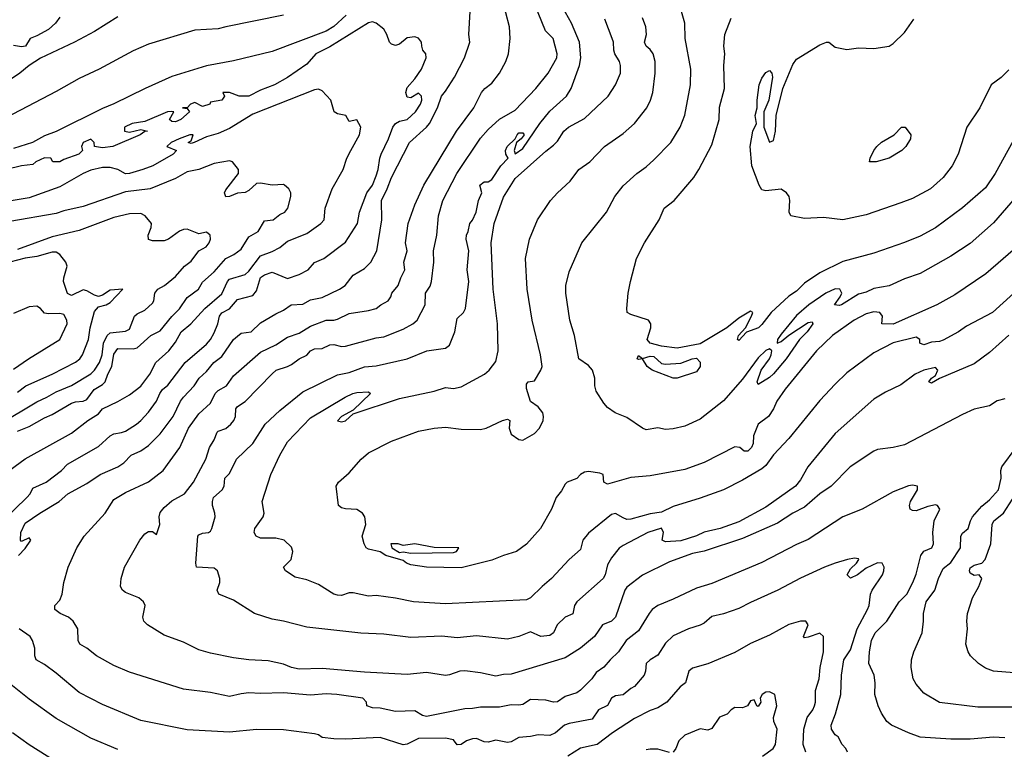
# Model space of a CAD drawing. Header units: metres. Extents: x -46681 to -43747, y -240911 to -237677.
# Tile 880 of 1056: x -44223 to -44095, y -239209 to -239114. Entities that reach past the tile are written whole.
import ezdxf

# ---------------------------------------------------------------- set-up
doc = ezdxf.new("R2010")
doc.units = ezdxf.units.M
doc.layers.add('CONTOUR_INDEX', color=1, linetype='Continuous')
doc.layers.add('CONTOUR_INTER', color=3, linetype='Continuous')

msp = doc.modelspace()

# ---------------------------------------------------------------- linework, layer by layer
at = {"layer": 'CONTOUR_INDEX'}
for points, elevation in [([(-44094.6, -239154.99), (-44097.1, -239157.22), (-44099.1, -239158.69), (-44103.6, -239160.57), (-44104.6, -239161.2), (-44104.95, -239161.02), (-44104.6, -239160.54), (-44104.1, -239160.18), (-44103.79, -239159.52), (-44104.1, -239159.15), (-44105.6, -239159.52), (-44106.73, -239160.02), (-44108.6, -239161.4), (-44110.6, -239162.36), (-44112.1, -239163.28), (-44117.1, -239167.72), (-44120.65, -239172.02), (-44121.6, -239173.73), (-44122.27, -239174.52), (-44126.1, -239177.24), (-44129.6, -239179.14), (-44132.01, -239180.02), (-44134.1, -239180.5), (-44135.1, -239180.97), (-44137.1, -239181.61), (-44139.1, -239181.73), (-44139.54, -239181.52), (-44139.34, -239180.52), (-44139.6, -239180), (-44141.41, -239180.52), (-44144.6, -239182.21), (-44145.1, -239182.56), (-44146.1, -239183.81), (-44146.6, -239184.73), (-44146.91, -239186.02), (-44147.2, -239186.52), (-44150.6, -239189.52), (-44150.88, -239190.02), (-44151.1, -239191.07), (-44152.11, -239191.52), (-44153.15, -239192.52), (-44153.6, -239193.52), (-44154.1, -239193.88), (-44155.27, -239194.02), (-44156.6, -239193.43), (-44158.1, -239194), (-44159.6, -239194.38), (-44163.6, -239193.92), (-44166.1, -239194.18), (-44168.1, -239193.97), (-44172.1, -239194.16), (-44175.6, -239193.73), (-44178.6, -239193.6), (-44185.6, -239192.81), (-44188.6, -239192.02), (-44190.1, -239191.77), (-44192.39, -239191.02), (-44195.1, -239189.31), (-44197.01, -239188.52), (-44197.2, -239188.02), (-44196.89, -239187.02), (-44196.88, -239186.52), (-44197.19, -239185.52), (-44197.6, -239185.15), (-44199.88, -239185.02), (-44200, -239184.52), (-44199.74, -239181.02), (-44199.6, -239180.83), (-44199.1, -239180.61), (-44198.35, -239180.52), (-44198.1, -239180.37), (-44197.91, -239180.02), (-44197.49, -239178.52), (-44197.51, -239178.02), (-44197.83, -239177.02), (-44197.84, -239176.52), (-44197.68, -239176.02), (-44196.58, -239175.02), (-44196.31, -239174.52), (-44196.21, -239173.52), (-44195.6, -239172.91), (-44194.71, -239171.02), (-44192.58, -239169.02), (-44191.01, -239166.52), (-44189.1, -239164.74), (-44186.1, -239162.3), (-44181.6, -239160.11), (-44180.1, -239159.81), (-44178.1, -239159.09), (-44176.6, -239158.95), (-44172.6, -239158.05), (-44170.06, -239157.02), (-44167.6, -239156.67), (-44167.1, -239156.26), (-44166.39, -239154.52), (-44166.1, -239152.8), (-44165.3, -239152.02), (-44165.03, -239151.52), (-44164.58, -239148.02), (-44164.8, -239146.52), (-44164.6, -239144.02), (-44164.93, -239142.52), (-44164.88, -239142.02), (-44164.66, -239141.52), (-44164.48, -239140.52), (-44164.1, -239140.05), (-44163.64, -239139.02), (-44163.35, -239137.52), (-44162.91, -239136.52), (-44163.16, -239135.52), (-44162.6, -239135.12), (-44162.1, -239135.1), (-44161.6, -239134.8), (-44160.45, -239133.02), (-44159.5, -239132.02), (-44159.78, -239131.52), (-44159.86, -239131.02), (-44159.64, -239130.52), (-44158.61, -239129.52), (-44158.35, -239129.02), (-44158.1, -239128.76), (-44157.6, -239128.74), (-44157.43, -239129.02), (-44157.81, -239129.52), (-44158.43, -239130.02), (-44158.72, -239131.02), (-44158.6, -239131.47), (-44157.6, -239130.8), (-44155.4, -239127.52), (-44154.1, -239125.95), (-44151.95, -239124.02), (-44151.31, -239123.02), (-44150.25, -239120.02), (-44150.09, -239119.02), (-44150.24, -239117.02), (-44151.28, -239114.52), (-44153.25, -239111.02)], 125), ([(-44217.6, -239113.76), (-44218.17, -239114.52), (-44219.1, -239115.36), (-44220.6, -239116.2), (-44221.47, -239116.52), (-44222.08, -239117.52), (-44222.6, -239117.59), (-44223.6, -239117.42)], 125), ([(-44094.6, -239120.58), (-44095.6, -239121.57), (-44096.88, -239122.52), (-44098.36, -239125.52), (-44100.04, -239128.02), (-44101.16, -239131.52), (-44101.95, -239133.02), (-44103.1, -239134.56), (-44104.73, -239136.02), (-44107.1, -239137.24), (-44108.6, -239137.84), (-44113.1, -239139.38), (-44116.1, -239140.02), (-44118.6, -239139.71), (-44121.1, -239139.85), (-44122.85, -239139.52), (-44123.07, -239139.02), (-44122.99, -239137.52), (-44123.08, -239137.02), (-44123.4, -239136.52), (-44124.1, -239136.05), (-44126.1, -239136.27), (-44126.6, -239136.12), (-44126.96, -239135.52), (-44127.9, -239133.02), (-44128.14, -239130.52), (-44127.76, -239128.52), (-44127.31, -239127.52), (-44127.48, -239126.52), (-44127.2, -239125.52), (-44127.24, -239124.52), (-44126.97, -239122.52), (-44126.6, -239121.67), (-44126.1, -239120.93), (-44125.6, -239120.67), (-44125.31, -239121.02), (-44125.24, -239121.52), (-44125.72, -239124.52), (-44126.36, -239126.02), (-44126.35, -239128.02), (-44125.6, -239129.96), (-44125.1, -239129.73), (-44124.85, -239128.52), (-44124.76, -239126.52), (-44123.9, -239123.02), (-44122.6, -239119.88), (-44122.1, -239119.22), (-44119.1, -239117.33), (-44118.24, -239117.02), (-44117.93, -239117.02), (-44117.1, -239117.66), (-44115.6, -239117.95), (-44114.1, -239117.73), (-44112.1, -239117.84), (-44110.1, -239117.5), (-44109.6, -239117.18), (-44108.1, -239115.76), (-44106.92, -239114.02)], 130), ([(-44224.86, -239173.02), (-44222.1, -239171), (-44216.1, -239167.68), (-44213.98, -239166.02), (-44212.6, -239165.16), (-44212.08, -239164.52), (-44210.1, -239163.57), (-44208.6, -239162.68), (-44207.1, -239161.59), (-44205.93, -239160.02), (-44205.17, -239158.52), (-44203.49, -239157.02), (-44202.6, -239155.86), (-44201.88, -239154.52), (-44200.63, -239153.52), (-44198.83, -239151.52), (-44196.6, -239149.6), (-44195.86, -239148.02), (-44195.6, -239147.72), (-44193.6, -239147.12), (-44193.1, -239146.66), (-44191.6, -239144.68), (-44190.1, -239144.14), (-44189.1, -239143.63), (-44188.1, -239142.8), (-44185.6, -239141.81), (-44183.76, -239140.52), (-44183.35, -239140.02), (-44183.21, -239138.52), (-44182.3, -239136.02), (-44180.9, -239133.52), (-44180.4, -239132.02), (-44179.91, -239131.02), (-44178.75, -239129.02), (-44178.59, -239128.02), (-44179.1, -239127.08), (-44180.1, -239127.3), (-44180.52, -239126.52), (-44181.6, -239126.31), (-44182.04, -239126.02), (-44182.47, -239124.52), (-44183.6, -239123.32), (-44184.1, -239123.09), (-44184.6, -239123.16), (-44192.6, -239126.33), (-44195.6, -239128.2), (-44197.1, -239128.84), (-44198.6, -239129.29), (-44200.21, -239130.02), (-44200.6, -239130.12), (-44200.99, -239130.02), (-44200.6, -239129.78), (-44200.33, -239129.02), (-44200.74, -239129.02), (-44202.13, -239129.52), (-44203.19, -239130.02), (-44203.76, -239130.52), (-44202.5, -239131.02), (-44202.93, -239131.52), (-44205.56, -239133.02), (-44206.84, -239133.52), (-44208.6, -239134.04), (-44209.1, -239134.08), (-44210.1, -239133.51), (-44211.1, -239133.26), (-44212.1, -239133.26), (-44213.6, -239133.59), (-44214.6, -239134), (-44217.6, -239135.76), (-44221.6, -239137.17), (-44227.1, -239138.1)], 120), ([(-44089.6, -239199.05), (-44096.6, -239198.53), (-44097.6, -239198.11), (-44098.52, -239197.52), (-44099.57, -239196.52), (-44099.86, -239196.02), (-44100.15, -239195.02), (-44099.97, -239193.02), (-44100.06, -239192.02), (-44099.97, -239191.02), (-44099.32, -239189.02), (-44098.48, -239187.52), (-44098.08, -239186.52), (-44098.43, -239186.02), (-44099.1, -239186.11), (-44099.6, -239185.83), (-44099.69, -239185.52), (-44099.6, -239185.12), (-44099.1, -239184.78), (-44098.1, -239184.51), (-44097.67, -239184.02), (-44096.93, -239182.02), (-44096.75, -239179.52), (-44096.53, -239179.02), (-44095.28, -239178.02), (-44094.1, -239176.23)], 125), ([(-44126.53, -239209.52), (-44125.15, -239208.52), (-44124.84, -239208.02), (-44124.62, -239206.02), (-44125.06, -239205.02), (-44125.12, -239204.52), (-44124.67, -239203.02), (-44124.93, -239201.52), (-44125.6, -239201.18), (-44126.1, -239201.24), (-44126.55, -239201.52), (-44126.82, -239202.02), (-44126.74, -239202.52), (-44127.1, -239203.1), (-44127.28, -239203.02), (-44127.6, -239202.23), (-44128.1, -239202.36), (-44128.47, -239203.02), (-44129.1, -239203.25), (-44130.1, -239203.21), (-44130.6, -239203.52), (-44131.1, -239204.06), (-44132.1, -239204.45), (-44133.1, -239205.92), (-44133.6, -239206.14), (-44134.6, -239205.96), (-44136.6, -239206.81), (-44137.36, -239207.52), (-44137.75, -239208.52), (-44138.1, -239209)], 120), ([(-44218.1, -239210.24), (-44221.6, -239208.04), (-44223.76, -239206.52)], 120), ([(-44138.6, -239209.03), (-44140.1, -239208.63), (-44141.1, -239208.61), (-44141.6, -239208.72)], 120)]:
    msp.add_lwpolyline(points, dxfattribs=dict(at, elevation=elevation))
at = {"layer": 'CONTOUR_INTER'}
for points, elevation in [([(-44095.1, -239207.13), (-44096.6, -239207.05), (-44099.6, -239207.32), (-44102.1, -239207.33), (-44106.1, -239207.05), (-44107.61, -239206.52), (-44109.8, -239205.52), (-44110.39, -239205.02), (-44111.1, -239203.97), (-44111.54, -239203.02), (-44111.95, -239201.52), (-44111.92, -239200.02), (-44112.05, -239199.02), (-44112.75, -239197.52), (-44112.67, -239196.02), (-44112.38, -239194.52), (-44111.93, -239193.52), (-44110.42, -239192.02), (-44108.81, -239189.52), (-44107.81, -239188.52), (-44107.02, -239187.02), (-44106.6, -239185.93), (-44106.01, -239183.52), (-44105.6, -239182.97), (-44104.59, -239182.52), (-44104.36, -239182.02), (-44104.44, -239180.52), (-44104.27, -239179.02), (-44103.56, -239177.52), (-44103.86, -239177.02), (-44104.1, -239176.96), (-44105.1, -239177.16), (-44106.6, -239177.72), (-44107.1, -239177.68), (-44107.37, -239177.52), (-44107.47, -239177.02), (-44107.36, -239176.52), (-44106.43, -239175.02), (-44106.42, -239174.52), (-44107.1, -239174.4), (-44107.6, -239174.49), (-44109.6, -239175.26), (-44113.6, -239177.52), (-44116.1, -239178.53), (-44120.6, -239181.45), (-44122.1, -239182.09), (-44126.6, -239184.43), (-44133.1, -239187.13), (-44135.1, -239187.76), (-44138.1, -239189.2), (-44140.1, -239189.98), (-44140.84, -239190.52), (-44141.23, -239191.02), (-44142.6, -239193.3), (-44144.21, -239194.52), (-44145.18, -239196.02), (-44146.27, -239197.02), (-44147.1, -239198), (-44148.1, -239198.68), (-44148.65, -239199.52), (-44150.1, -239200.99), (-44150.6, -239201.31), (-44152.1, -239201.8), (-44153.1, -239202.5), (-44153.6, -239202.54), (-44154.6, -239202.27), (-44156.6, -239202.19), (-44157.6, -239202.83), (-44158.1, -239202.92), (-44159.1, -239202.86), (-44160.6, -239203.16), (-44163.1, -239203.17), (-44164.1, -239203.35), (-44165.1, -239203.37), (-44170.1, -239204.37), (-44170.6, -239204.24), (-44171.6, -239203.63), (-44174.1, -239203.74), (-44176.1, -239203.31), (-44177.1, -239203.25), (-44177.8, -239203.02), (-44177.84, -239202.52), (-44178.33, -239202.02), (-44181.69, -239201.52), (-44183.1, -239201.44), (-44185.1, -239201.61), (-44188.6, -239201.3), (-44191.6, -239201.41), (-44193.1, -239201.33), (-44194.1, -239201.44), (-44195.6, -239201.8), (-44198.1, -239201.27), (-44201.6, -239200.84), (-44208.6, -239198.65), (-44210.6, -239197.78), (-44212.87, -239196.52), (-44214.1, -239195.53), (-44215, -239195.02), (-44215.25, -239194.52), (-44215.29, -239193.02), (-44215.87, -239192.02), (-44216.48, -239191.52), (-44217.56, -239191.02), (-44218.27, -239190.52), (-44218.27, -239190.02), (-44217.6, -239189.29), (-44217.31, -239188.52), (-44217.1, -239187.02), (-44216.51, -239185.02), (-44215.39, -239182.52), (-44214.45, -239181.02), (-44211.72, -239178.02), (-44210.6, -239176.27), (-44209.1, -239175.37), (-44206.1, -239173.96), (-44204.21, -239172.52), (-44202.05, -239169.52), (-44200.92, -239167.02), (-44199.6, -239165.16), (-44198.1, -239163.79), (-44197.46, -239162.52), (-44197.1, -239162.14), (-44196.02, -239161.52), (-44195.1, -239160.24), (-44191.6, -239157.17), (-44189.6, -239156.24), (-44188.1, -239155.22), (-44186.6, -239154.73), (-44185.1, -239153.81), (-44183.1, -239153.04), (-44182.1, -239153.03), (-44181.6, -239152.9), (-44180.1, -239152.15), (-44177.6, -239151.79), (-44176.62, -239151.52), (-44176, -239151.02), (-44175.04, -239150.52), (-44174.7, -239150.02), (-44174.56, -239149.52), (-44173.74, -239148.52), (-44173.43, -239147.52), (-44172.91, -239146.52), (-44173.03, -239145.52), (-44172.59, -239144.02), (-44172.81, -239143.02), (-44172.48, -239140.52), (-44171.6, -239138.08), (-44170.42, -239135.52), (-44166.21, -239128.52), (-44163.94, -239125.52), (-44162.96, -239123.52), (-44162.54, -239123.02), (-44161.6, -239122.3), (-44160.6, -239121.02), (-44159.79, -239119.52), (-44159.44, -239118.52), (-44159.25, -239116.52), (-44159.32, -239115.02), (-44160.75, -239109.52)], 123), ([(-44093.23, -239136.52), (-44096.6, -239140.42), (-44099.6, -239143.11), (-44102.1, -239144.74), (-44106.1, -239146.97), (-44108.1, -239147.67), (-44110.1, -239148.59), (-44112.1, -239148.92), (-44113.1, -239149.38), (-44114.1, -239149.66), (-44116.28, -239151.02), (-44116.6, -239151.11), (-44117.2, -239151.02), (-44116.46, -239150.02), (-44116.26, -239149.52), (-44116.52, -239149.02), (-44117.1, -239148.98), (-44118.3, -239149.52), (-44120.54, -239151.02), (-44122.1, -239152.44), (-44124.1, -239154.84), (-44124.6, -239155.52), (-44124.63, -239156.02), (-44124.1, -239155.8), (-44123.1, -239154.98), (-44120.6, -239153.33), (-44120.1, -239153.22), (-44120.02, -239153.52), (-44120.72, -239154.52), (-44121.75, -239155.52), (-44123.48, -239158.02), (-44125.1, -239160), (-44125.6, -239160.44), (-44127.1, -239161.36), (-44127.23, -239161.02), (-44126.7, -239159.52), (-44125.6, -239158.02), (-44125.39, -239157.52), (-44125.3, -239157.02), (-44125.6, -239156.73), (-44126.1, -239156.94), (-44127.1, -239157.9), (-44129.1, -239160.68), (-44131.6, -239163.5), (-44134.6, -239165.87), (-44136.6, -239166.74), (-44138.1, -239167.12), (-44139.1, -239167.18), (-44140.1, -239166.99), (-44141.6, -239167.22), (-44142.08, -239167.02), (-44144.1, -239165.64), (-44145.64, -239165.02), (-44146.6, -239164.34), (-44147.1, -239163.79), (-44148.1, -239162.24), (-44148.25, -239161.52), (-44148.25, -239160.52), (-44148.57, -239159.52), (-44149.1, -239158.91), (-44150.32, -239158.02), (-44150.9, -239155.02), (-44151.51, -239153.02), (-44152.02, -239149.52), (-44152.03, -239148.52), (-44151.6, -239146.76), (-44149.95, -239143.02), (-44146.77, -239139.02), (-44145.66, -239137.02), (-44144.6, -239135.6), (-44142.83, -239134.02), (-44141.6, -239133.16), (-44140.6, -239132.27), (-44138.41, -239130.02), (-44137.2, -239128.02), (-44136.6, -239126.44), (-44135.88, -239122.52), (-44135.8, -239120.52), (-44136.56, -239116.52), (-44136.6, -239114.52), (-44137.59, -239111.02)], 128), ([(-44222.96, -239183.52), (-44222.1, -239182.62), (-44221.39, -239181.52), (-44221.6, -239181.23), (-44222.6, -239181.71), (-44222.69, -239181.52), (-44222.66, -239180.52), (-44222.1, -239179.35), (-44220.21, -239178.02), (-44217.68, -239176.52), (-44216.59, -239175.52), (-44214.1, -239174.2), (-44212.37, -239173.02), (-44210.1, -239172.05), (-44209.32, -239171.52), (-44208.35, -239170.52), (-44207.1, -239169.97), (-44206.1, -239169.28), (-44204.6, -239167.76), (-44202.9, -239165.52), (-44201.96, -239163.52), (-44201.58, -239163.02), (-44200.22, -239161.52), (-44199.53, -239160.52), (-44198.6, -239159.67), (-44197.67, -239158.52), (-44196.6, -239157.73), (-44195.1, -239155.54), (-44194.6, -239155.08), (-44194.1, -239154.73), (-44192.82, -239154.52), (-44191.6, -239153.39), (-44189.6, -239152.2), (-44188.6, -239151.74), (-44187.61, -239151.02), (-44186.1, -239150.96), (-44185.1, -239150.38), (-44183.6, -239150.07), (-44181.34, -239149.02), (-44180.62, -239148.52), (-44179.6, -239147.19), (-44178.1, -239146.34), (-44177.29, -239145.52), (-44176.54, -239144.02), (-44175.89, -239140.02), (-44175.9, -239137.52), (-44175.16, -239136.02), (-44174.64, -239134.52), (-44172.27, -239130.02), (-44170.08, -239128.02), (-44169.7, -239127.52), (-44168.67, -239125.52), (-44168.15, -239124.02), (-44167.6, -239123.37), (-44166.45, -239121.52), (-44165.14, -239119.02), (-44164.46, -239117.02), (-44164.6, -239116.02), (-44164.41, -239113.02)], 122), ([(-44095.1, -239163.24), (-44096.1, -239163.49), (-44097.1, -239164.12), (-44099.1, -239164.55), (-44100.6, -239165.24), (-44108.1, -239169.17), (-44109.6, -239169.53), (-44111.6, -239169.77), (-44112.1, -239170), (-44115.15, -239172.02), (-44117.62, -239174.52), (-44119.1, -239175.52), (-44121.1, -239177.26), (-44122.61, -239178.02), (-44124.6, -239179.33), (-44129.1, -239181.32), (-44134.1, -239182.95), (-44135.6, -239183.28), (-44138.6, -239184.36), (-44142.1, -239186.09), (-44144.1, -239187.61), (-44144.39, -239188.02), (-44145.6, -239191.53), (-44146.1, -239192.02), (-44147.25, -239192.52), (-44148.31, -239194.02), (-44150.1, -239195.51), (-44152.1, -239196.79), (-44159.1, -239198.89), (-44160.1, -239198.92), (-44161.1, -239199.17), (-44163.1, -239198.72), (-44165.1, -239198.46), (-44165.76, -239198.52), (-44167.1, -239198.99), (-44167.6, -239199.05), (-44170.1, -239198.66), (-44172.6, -239198.92), (-44178.1, -239198.65), (-44183.6, -239198.18), (-44186.6, -239198.23), (-44187.57, -239198.02), (-44188.6, -239197.59), (-44190.6, -239197.18), (-44193.1, -239197.05), (-44195.1, -239196.79), (-44198.1, -239196.17), (-44199.6, -239195.74), (-44201.6, -239194.76), (-44204.1, -239193.85), (-44206.25, -239192.52), (-44206.74, -239192.02), (-44206.85, -239191.52), (-44206.56, -239190.02), (-44206.75, -239189.52), (-44207.36, -239189.02), (-44209.1, -239188.31), (-44209.5, -239188.02), (-44209.73, -239187.52), (-44209.64, -239186.52), (-44209.22, -239185.02), (-44207.23, -239181.52), (-44206.6, -239180.73), (-44206.1, -239180.4), (-44205.6, -239180.43), (-44205.1, -239180.78), (-44204.65, -239179.52), (-44204.75, -239178.52), (-44204.6, -239177.93), (-44204.1, -239177.3), (-44203.1, -239176.45), (-44201.47, -239175.52), (-44200.27, -239174.02), (-44198.69, -239171.02), (-44198.22, -239169.52), (-44197.6, -239168.52), (-44197.2, -239167.52), (-44197.1, -239167.39), (-44196.1, -239167.07), (-44195.44, -239166.52), (-44195.04, -239166.02), (-44194.86, -239165.52), (-44194.79, -239164.52), (-44194.6, -239164.21), (-44193.6, -239163.55), (-44190.1, -239159.96), (-44189.58, -239159.52), (-44188.1, -239159.05), (-44187.6, -239158.78), (-44186.6, -239158.05), (-44185.6, -239157.54), (-44185.1, -239157), (-44184.6, -239156.76), (-44183.6, -239156.69), (-44182.6, -239156.23), (-44182.1, -239156.17), (-44181.1, -239156.45), (-44180.6, -239156.41), (-44176.6, -239155.31), (-44175.6, -239155.18), (-44173.1, -239154.2), (-44171.85, -239153.52), (-44171.3, -239153.02), (-44170.26, -239151.02), (-44170.21, -239149.52), (-44169.6, -239148.62), (-44169.42, -239148.02), (-44169.11, -239145.52), (-44169.16, -239144.02), (-44168.75, -239142.02), (-44168.53, -239139.52), (-44167.95, -239137.52), (-44166.17, -239134.02), (-44163.1, -239129.46), (-44162.1, -239128.33), (-44160.6, -239126.98), (-44158.6, -239125.8), (-44155.91, -239123.02), (-44154.29, -239121.02), (-44153.2, -239119.02), (-44153.14, -239118.52), (-44153.66, -239116.52), (-44154.67, -239115.52), (-44156.1, -239112.02)], 124), ([(-44210.1, -239113.74), (-44213.1, -239115.6), (-44215.69, -239117.02), (-44220.1, -239119.09), (-44221.6, -239120.02), (-44222.78, -239121.02), (-44225.1, -239122.59)], 124), ([(-44225.02, -239179.02), (-44221.9, -239176.02), (-44221.46, -239175.52), (-44221.1, -239174.79), (-44219.38, -239174.02), (-44217.41, -239172.52), (-44216.6, -239171.69), (-44212.6, -239169.39), (-44211.1, -239168.03), (-44210.6, -239167.75), (-44209.6, -239167.6), (-44209.1, -239167.39), (-44207.68, -239166.52), (-44207.1, -239166.02), (-44206.1, -239164.95), (-44205.06, -239163.52), (-44204.66, -239162.52), (-44204.31, -239162.02), (-44203.6, -239161.43), (-44201.35, -239158.52), (-44198.6, -239156.12), (-44198.1, -239155.52), (-44197.6, -239154.68), (-44197.15, -239153.52), (-44196.91, -239152.52), (-44196.6, -239152.07), (-44195.6, -239151.54), (-44194.6, -239150.35), (-44192.6, -239149.82), (-44192.1, -239149.22), (-44191.6, -239147.51), (-44191.1, -239147.14), (-44190.1, -239146.82), (-44188.1, -239147.62), (-44186.6, -239147.12), (-44185.43, -239146.52), (-44184.6, -239145.57), (-44183.41, -239145.02), (-44180.6, -239142.9), (-44179.04, -239140.52), (-44178.77, -239139.02), (-44177.8, -239136.52), (-44177.09, -239135.52), (-44176.6, -239134.32), (-44176.33, -239133.52), (-44176.14, -239132.02), (-44175.97, -239131.52), (-44175.01, -239129.52), (-44174.45, -239128.02), (-44174.09, -239127.52), (-44173.6, -239127.22), (-44172.58, -239127.02), (-44171.5, -239126.02), (-44170.86, -239125.02), (-44170.7, -239124.52), (-44170.73, -239124.02), (-44171.1, -239123.6), (-44172.1, -239124.22), (-44172.6, -239124.13), (-44172.77, -239123.52), (-44172.6, -239122.86), (-44171.6, -239121.74), (-44170.74, -239120.52), (-44170.13, -239119.02), (-44170.19, -239118.52), (-44170.54, -239118.02), (-44170.69, -239117.52), (-44170.71, -239117.02), (-44171.1, -239116.48), (-44171.6, -239116.29), (-44172.6, -239116.43), (-44173.6, -239117.25), (-44174.1, -239117.42), (-44174.6, -239117.26), (-44174.87, -239117.02), (-44175.21, -239116.02), (-44175.6, -239115.33), (-44176.62, -239114.52), (-44177.1, -239114.38), (-44177.6, -239114.5), (-44182.6, -239117.62), (-44184.41, -239118.52), (-44185.6, -239119.86), (-44188.1, -239121.58), (-44189.77, -239122.52), (-44191.6, -239123.22), (-44193.1, -239123.99), (-44194.38, -239124.02), (-44195.6, -239123.53), (-44196.5, -239123.52), (-44196.26, -239124.02), (-44196.6, -239124.53), (-44198.1, -239124.77), (-44198.18, -239125.02), (-44199.1, -239125.34), (-44200.1, -239124.82), (-44200.69, -239125.02), (-44201.1, -239125.49), (-44201.72, -239125.52), (-44201.1, -239125.58), (-44200.82, -239126.02), (-44201.92, -239127.02), (-44202.6, -239127.34), (-44203.1, -239127.29), (-44203.4, -239127.02), (-44202.82, -239126.02), (-44203.1, -239125.98), (-44203.67, -239126.02), (-44206.6, -239127.27), (-44208.23, -239127.52), (-44209.21, -239128.02), (-44209.24, -239128.52), (-44208.6, -239128.65), (-44207.1, -239128.31), (-44206.26, -239128.52), (-44206.6, -239128.56), (-44207.18, -239129.02), (-44210.76, -239130.52), (-44212.1, -239130.69), (-44213.1, -239130.52), (-44213.17, -239130.02), (-44213.6, -239129.59), (-44214.59, -239130.02), (-44214.81, -239130.52), (-44214.69, -239131.02), (-44215.17, -239131.52), (-44217.1, -239132.2), (-44217.6, -239132.49), (-44218.5, -239132.52), (-44218.79, -239132.02), (-44219.6, -239131.98), (-44220.74, -239132.52), (-44221.1, -239132.85), (-44222.6, -239133.04), (-44224.51, -239133.52)], 121), ([(-44188.6, -239113.51), (-44196.1, -239115), (-44197.1, -239115.29), (-44200.1, -239115.46), (-44206.1, -239117.24), (-44208.1, -239118.14), (-44212.52, -239120.52), (-44215.1, -239121.7), (-44218.1, -239123.4), (-44224.6, -239126.79)], 123), ([(-44180.48, -239113.52), (-44182.1, -239114.98), (-44183.1, -239115.57), (-44190.1, -239118.22), (-44195.1, -239119.43), (-44198.6, -239120.05), (-44203.1, -239121.47), (-44206.57, -239123.02), (-44210.6, -239125.01), (-44212.1, -239125.59), (-44218.1, -239128.56), (-44219.6, -239129.16), (-44221.15, -239130.02), (-44223.6, -239130.8)], 122), ([(-44093.94, -239149.52), (-44096.73, -239152.02), (-44100.1, -239153.82), (-44101.1, -239154.54), (-44103.1, -239155.61), (-44103.6, -239155.78), (-44104.6, -239155.86), (-44105.6, -239156.22), (-44106.15, -239156.02), (-44106.14, -239155.52), (-44106.6, -239155.25), (-44109.6, -239155.98), (-44112.1, -239157.27), (-44115.6, -239159.87), (-44117.1, -239161.31), (-44119.1, -239163.45), (-44123.1, -239168.36), (-44125.1, -239170.46), (-44126.1, -239171.84), (-44126.6, -239172.28), (-44129.1, -239173.74), (-44131.6, -239174.99), (-44134.6, -239176.07), (-44138.1, -239177.15), (-44139.6, -239177.9), (-44141.1, -239178.13), (-44143.6, -239178.83), (-44144.1, -239178.84), (-44144.6, -239178.66), (-44145.6, -239178.07), (-44146.1, -239178.19), (-44149.1, -239180.61), (-44149.81, -239181.52), (-44150.1, -239182.73), (-44151.6, -239184.02), (-44153.86, -239186.52), (-44155.11, -239187.52), (-44156.6, -239189), (-44157.1, -239189.25), (-44167.6, -239189.79), (-44171.78, -239189.52), (-44174.1, -239189.04), (-44176.6, -239188.72), (-44177.6, -239188.77), (-44179.6, -239188.37), (-44180.1, -239188.37), (-44181.1, -239188.69), (-44181.6, -239188.67), (-44182.11, -239188.52), (-44184.1, -239187.29), (-44185.6, -239186.68), (-44187.1, -239186.33), (-44188.34, -239185.52), (-44188.63, -239185.02), (-44187.63, -239184.02), (-44187.41, -239183.02), (-44187.6, -239182.46), (-44188.52, -239181.52), (-44189.6, -239181.26), (-44191.6, -239181.27), (-44192.17, -239181.02), (-44192.42, -239180.52), (-44192.32, -239180.02), (-44191.25, -239178.52), (-44191.13, -239178.02), (-44191.39, -239176.52), (-44190.26, -239173.02), (-44189.1, -239170.54), (-44188.1, -239168.77), (-44185.1, -239165.7), (-44180.62, -239163.02), (-44179.64, -239162.52), (-44179.1, -239162.39), (-44177.6, -239162.32), (-44177.35, -239162.52), (-44179.6, -239164.69), (-44181.1, -239165.5), (-44181.6, -239166.09), (-44181.1, -239166.2), (-44180.6, -239166.07), (-44179.6, -239165.18), (-44173.6, -239163.18), (-44169.1, -239162.22), (-44167.6, -239161.76), (-44166.6, -239161.88), (-44165.6, -239161.68), (-44162.56, -239160.02), (-44161.95, -239159.52), (-44161.1, -239158.4), (-44160.81, -239157.02), (-44160.9, -239153.52), (-44161.44, -239149.02), (-44161.69, -239143.02), (-44161.32, -239140.52), (-44160.1, -239137.09), (-44158.6, -239134.67), (-44154.6, -239131.11), (-44153.6, -239130.36), (-44153.1, -239129.84), (-44152.29, -239128.52), (-44151.69, -239128.02), (-44149.6, -239126.88), (-44146.55, -239124.02), (-44145.58, -239122.52), (-44144.95, -239121.02), (-44144.92, -239120.02), (-44145.06, -239119.52), (-44145.69, -239118.52), (-44145.81, -239118.02), (-44145.83, -239117.02), (-44146, -239116.52), (-44146.98, -239114.02)], 126), ([(-44093.1, -239143.14), (-44097.56, -239147.02), (-44101.6, -239149.73), (-44103.92, -239151.02), (-44109.6, -239153.53), (-44111.08, -239153.52), (-44110.99, -239152.52), (-44111.32, -239152.02), (-44112.1, -239151.95), (-44113.1, -239152.19), (-44114.64, -239153.02), (-44117.44, -239155.02), (-44119.51, -239157.02), (-44123.6, -239161.95), (-44124.65, -239163.52), (-44125.1, -239164.52), (-44125.74, -239165.52), (-44127.11, -239166.52), (-44127.71, -239168.02), (-44127.73, -239169.02), (-44127.94, -239169.52), (-44128.45, -239170.02), (-44128.92, -239170.02), (-44129.47, -239169.52), (-44130.1, -239169.45), (-44134.1, -239171.47), (-44136.6, -239172.39), (-44141.1, -239173.19), (-44143.6, -239173.42), (-44146.6, -239174.28), (-44147.09, -239174.02), (-44147.16, -239173.02), (-44147.6, -239172.83), (-44149.1, -239172.65), (-44149.6, -239172.72), (-44150.1, -239173.02), (-44150.6, -239173.53), (-44151.83, -239174.02), (-44152.1, -239174.26), (-44152.6, -239175.16), (-44153.26, -239176.02), (-44153.87, -239177.52), (-44155.32, -239180.02), (-44157.1, -239182.04), (-44158.41, -239183.02), (-44160.1, -239183.52), (-44161.6, -239184.14), (-44165.6, -239185.1), (-44170.1, -239185.05), (-44172.1, -239184.74), (-44172.66, -239184.52), (-44173.1, -239184.18), (-44175.36, -239183.52), (-44176.1, -239183.03), (-44177.6, -239182.71), (-44177.89, -239182.52), (-44178.18, -239182.02), (-44178.4, -239181.02), (-44177.94, -239179.52), (-44178.07, -239178.52), (-44178.37, -239178.02), (-44179.1, -239177.57), (-44180.6, -239177.47), (-44181.1, -239177.34), (-44181.51, -239177.02), (-44181.81, -239174.52), (-44181.48, -239174.02), (-44180.1, -239172.8), (-44178.56, -239171.02), (-44177.6, -239170.21), (-44174.6, -239168.7), (-44171.1, -239167.43), (-44169.1, -239167.03), (-44167.6, -239166.91), (-44165.6, -239167.15), (-44163.1, -239167.2), (-44162.34, -239167.02), (-44160.23, -239166.02), (-44159.6, -239165.85), (-44159.29, -239166.02), (-44159.38, -239167.02), (-44159.1, -239167.79), (-44158.1, -239168.51), (-44157.6, -239168.56), (-44156.1, -239167.7), (-44155.42, -239167.02), (-44154.97, -239166.02), (-44154.9, -239165.52), (-44155, -239165.02), (-44155.6, -239164.27), (-44156.6, -239163.56), (-44157.1, -239161.86), (-44157.1, -239161.3), (-44156.92, -239161.02), (-44156.1, -239160.88), (-44155.24, -239159.52), (-44155.09, -239159.02), (-44155.29, -239157.52), (-44156.38, -239153.02), (-44157.03, -239149.02), (-44157.26, -239145.02), (-44156.71, -239142.52), (-44155.68, -239140.02), (-44154, -239137.52), (-44153.1, -239136.52), (-44151.45, -239135.02), (-44150.32, -239133.52), (-44148.9, -239132.52), (-44147.01, -239130.52), (-44144.6, -239128.83), (-44143.1, -239127.55), (-44141.5, -239125.52), (-44141.03, -239124.52), (-44140.75, -239123.52), (-44140.42, -239121.02), (-44140.42, -239119.52), (-44140.72, -239118.52), (-44141.1, -239117.95), (-44141.61, -239117.52), (-44141.83, -239117.02), (-44141.58, -239116.02), (-44141.66, -239115.02), (-44142.1, -239113.84)], 127), ([(-44093.1, -239128.07), (-44096.36, -239134.02), (-44097.6, -239135.87), (-44100.6, -239138.48), (-44104.1, -239141.08), (-44106.1, -239142.16), (-44108.1, -239142.98), (-44112.1, -239144.34), (-44116.1, -239145.43), (-44119.1, -239146.9), (-44121.1, -239148.22), (-44122.1, -239149.25), (-44123.1, -239149.93), (-44125.4, -239152.02), (-44126.6, -239153.6), (-44127.05, -239154.02), (-44128.6, -239154.58), (-44129.6, -239155.64), (-44129.77, -239155.52), (-44129.64, -239155.02), (-44128.75, -239154.02), (-44127.96, -239152.52), (-44127.79, -239152.02), (-44128.1, -239151.86), (-44129.6, -239152.76), (-44131.15, -239154.02), (-44134.6, -239156.08), (-44137.6, -239156.64), (-44139.6, -239156.38), (-44141.1, -239156.01), (-44141.47, -239155.52), (-44141, -239154.02), (-44140.99, -239153.52), (-44141.29, -239153.02), (-44143.6, -239152.31), (-44144.05, -239152.02), (-44144.12, -239151.52), (-44143.94, -239149.52), (-44143.64, -239148.02), (-44142.84, -239145.02), (-44141.83, -239143.02), (-44139.92, -239140.02), (-44139.27, -239138.52), (-44137.99, -239137.52), (-44135.44, -239134.52), (-44134.76, -239133.52), (-44133.1, -239130.31), (-44132.15, -239127.02), (-44132.1, -239125.44), (-44131.47, -239123.02), (-44131.55, -239120.02), (-44131.41, -239118.52), (-44131.52, -239117.52), (-44131.4, -239116.02), (-44130.6, -239113.91)], 129), ([(-44108.52, -239128.02), (-44108.02, -239128.02), (-44107.32, -239129.02), (-44107.35, -239129.52), (-44107.93, -239130.52), (-44108.46, -239131.02), (-44110.1, -239132.03), (-44111.81, -239132.52), (-44112.64, -239132.52), (-44112.56, -239132.02), (-44112.09, -239131.02), (-44111.7, -239130.52), (-44111.1, -239129.94), (-44109.47, -239129.02), (-44108.52, -239128.02)], 131), ([(-44223.1, -239167.42), (-44221.6, -239166.8), (-44219.6, -239165.66), (-44218.6, -239165.27), (-44216.1, -239163.8), (-44215.6, -239163.6), (-44214.6, -239163.54), (-44214.1, -239163.32), (-44213.18, -239162.02), (-44212.1, -239161.38), (-44211.72, -239161.02), (-44211.41, -239160.02), (-44210.85, -239159.02), (-44210.6, -239157.42), (-44210.1, -239156.68), (-44208.1, -239156.73), (-44207.6, -239156.63), (-44205.83, -239155.02), (-44204.6, -239154.4), (-44203.1, -239152.55), (-44202.1, -239151.56), (-44201.1, -239150.1), (-44199.65, -239149.02), (-44199.1, -239148.12), (-44197.6, -239146.77), (-44196.1, -239145.02), (-44195.05, -239144.52), (-44194.1, -239143.83), (-44193.1, -239142.24), (-44191.92, -239141.52), (-44191.1, -239140.17), (-44189.97, -239140.02), (-44189.1, -239139.33), (-44188.43, -239139.02), (-44188.05, -239138.52), (-44187.65, -239137.02), (-44187.68, -239136.52), (-44187.93, -239136.02), (-44188.47, -239135.52), (-44188.6, -239135.44), (-44190.1, -239135.52), (-44191.6, -239135.27), (-44192.1, -239135.33), (-44193.1, -239136.23), (-44193.6, -239136.49), (-44194.6, -239136.58), (-44195.6, -239137), (-44196.1, -239137.03), (-44196.26, -239136.52), (-44196.1, -239136.14), (-44194.47, -239134.02), (-44194.46, -239133.52), (-44195.23, -239132.52), (-44195.6, -239132.4), (-44197.6, -239132.73), (-44199.6, -239133.51), (-44201.1, -239133.8), (-44202.6, -239134.65), (-44205.92, -239136.02), (-44209.1, -239136.39), (-44214.6, -239138.29), (-44217.1, -239138.86), (-44218.1, -239139.22), (-44224.1, -239140.22)], 119), ([(-44225.47, -239166.52), (-44220.6, -239163.6), (-44219.29, -239163.02), (-44218.1, -239162.3), (-44216.1, -239161.48), (-44213.6, -239159.99), (-44213.1, -239159.49), (-44212.48, -239158.52), (-44212.14, -239157.52), (-44211.93, -239156.02), (-44211.47, -239155.02), (-44211.1, -239154.67), (-44209.1, -239154.45), (-44208.6, -239154.19), (-44207.93, -239152.52), (-44207.6, -239152.19), (-44206.6, -239151.71), (-44205.6, -239150.81), (-44205.43, -239150.52), (-44205.28, -239149.52), (-44204.89, -239149.02), (-44204.06, -239148.52), (-44202.6, -239147.35), (-44201.47, -239146.02), (-44200.6, -239145.37), (-44199.6, -239144.05), (-44198.66, -239143.52), (-44198.25, -239143.02), (-44198.08, -239142.52), (-44198.13, -239142.02), (-44198.6, -239141.62), (-44199.6, -239141.85), (-44201.1, -239141.25), (-44201.6, -239141.29), (-44202.1, -239141.51), (-44203.51, -239142.52), (-44204.1, -239142.74), (-44205.6, -239142.73), (-44206.1, -239142.56), (-44206.17, -239142.02), (-44205.79, -239141.02), (-44205.75, -239140.52), (-44206.55, -239139.52), (-44207.1, -239139.2), (-44208.6, -239139.25), (-44210.6, -239139.72), (-44215.1, -239141.41), (-44218.6, -239142.23), (-44223.1, -239143.85)], 118), ([(-44223.1, -239162.36), (-44222, -239161.52), (-44218.6, -239160.04), (-44215.6, -239158.48), (-44215.02, -239158.02), (-44214.69, -239157.52), (-44213.89, -239155.52), (-44213.68, -239154.02), (-44213.1, -239151.91), (-44212.6, -239151.3), (-44211.6, -239151.06), (-44211.1, -239150.74), (-44209.45, -239149.02), (-44211.1, -239149.14), (-44212.1, -239149.8), (-44212.6, -239149.95), (-44213.1, -239149.79), (-44214.1, -239149.21), (-44214.6, -239149.11), (-44216.1, -239149.83), (-44216.6, -239149.58), (-44217.14, -239148.02), (-44217.11, -239147.52), (-44216.68, -239146.02), (-44216.82, -239145.52), (-44217.6, -239144.51), (-44218.1, -239144.23), (-44218.6, -239144.2), (-44220.6, -239144.77), (-44222.1, -239144.98), (-44224.1, -239145.53)], 117), ([(-44223.6, -239159.39), (-44221.68, -239158.02), (-44217.6, -239155.55), (-44216.68, -239153.52), (-44216.72, -239153.02), (-44217.1, -239152.28), (-44217.6, -239152.15), (-44219.1, -239152.2), (-44219.6, -239152.1), (-44220.1, -239151.5), (-44220.6, -239151.23), (-44221.6, -239151.31), (-44223.6, -239152.18)], 116), ([(-44142.76, -239158.02), (-44142.6, -239157.62), (-44142.1, -239158.01), (-44141.1, -239157.67), (-44140.6, -239157.74), (-44139.6, -239158.66), (-44139.1, -239158.74), (-44137.1, -239158.59), (-44135.63, -239158.02), (-44135.1, -239157.97), (-44134.6, -239158.46), (-44134.59, -239159.02), (-44135.1, -239159.71), (-44137.59, -239160.52), (-44138.1, -239160.53), (-44140.83, -239159.52), (-44141.49, -239159.02), (-44142.1, -239158.03), (-44142.6, -239158.14), (-44142.76, -239158.02)], 129), ([(-44087.6, -239203.19), (-44098.6, -239203.18), (-44103.6, -239202.57), (-44105.6, -239201.34), (-44106.6, -239200.2), (-44107.01, -239199.52), (-44107.26, -239198.02), (-44107.2, -239197.02), (-44106.93, -239196.02), (-44105.85, -239193.52), (-44105.64, -239192.02), (-44105.65, -239191.02), (-44105.31, -239189.52), (-44104.2, -239188.02), (-44103.72, -239186.52), (-44103.1, -239185.21), (-44102.1, -239184.41), (-44100.85, -239182.52), (-44100.8, -239181.02), (-44100.6, -239180.64), (-44099.87, -239180.02), (-44099.58, -239179.02), (-44099.29, -239178.52), (-44098.1, -239177.12), (-44097.1, -239176.31), (-44095.95, -239175.02), (-44095.61, -239173.52), (-44095.63, -239172.52), (-44095.51, -239172.02), (-44093.65, -239169.52)], 124), ([(-44174.6, -239182.01), (-44174.72, -239182.02), (-44174.56, -239182.52), (-44173.6, -239183.12), (-44173.1, -239183.05), (-44172.1, -239183.23), (-44166.6, -239183.14), (-44166.18, -239183.02), (-44165.88, -239182.52), (-44169.1, -239182.47), (-44171.6, -239182.02), (-44173.1, -239182.24), (-44173.74, -239182.02), (-44174.6, -239182.01)], 127), ([(-44115.52, -239209.02), (-44115.72, -239208.52), (-44116.21, -239208.02), (-44116.73, -239207.02), (-44117.1, -239206.74), (-44117.6, -239206.03), (-44117.64, -239205.52), (-44117.06, -239204.02), (-44116.39, -239201.52), (-44116.3, -239199.02), (-44115.98, -239197.02), (-44115.1, -239195.74), (-44114.24, -239193.02), (-44112.91, -239190.52), (-44112.71, -239190.02), (-44112.54, -239188.52), (-44112.33, -239188.02), (-44110.98, -239186.02), (-44110.78, -239185.52), (-44110.76, -239185.02), (-44111.02, -239184.52), (-44111.6, -239184.45), (-44113.1, -239185.15), (-44114.23, -239186.02), (-44115.1, -239186.45), (-44115.54, -239186.02), (-44115.1, -239185.25), (-44114.36, -239184.52), (-44114.02, -239184.02), (-44114.1, -239183.95), (-44114.6, -239183.88), (-44115.53, -239184.02), (-44117.09, -239184.52), (-44118.49, -239185.02), (-44121.6, -239186.44), (-44124.56, -239188.02), (-44128.1, -239189.59), (-44129.6, -239190.38), (-44131.6, -239191.08), (-44133.1, -239191.43), (-44134.1, -239192.28), (-44134.6, -239192.54), (-44136.1, -239193.04), (-44138.1, -239193.95), (-44139.1, -239194.9), (-44140.1, -239196.43), (-44141.11, -239197.02), (-44141.6, -239197.52), (-44141.68, -239198.52), (-44141.87, -239199.02), (-44143.1, -239200.51), (-44143.6, -239200.76), (-44144.6, -239201.57), (-44145.6, -239201.69), (-44146.1, -239201.99), (-44146.6, -239202.94), (-44147.79, -239203.52), (-44148.6, -239204.75), (-44151.6, -239205.28), (-44152.2, -239205.52), (-44153.38, -239206.52), (-44154.1, -239206.84), (-44155.6, -239206.74), (-44156.6, -239206.99), (-44158.1, -239207.09), (-44159.1, -239207.66), (-44159.6, -239207.75), (-44161.1, -239207.43), (-44162.1, -239207.71), (-44162.6, -239207.67), (-44163.6, -239207.25), (-44164.1, -239207.28), (-44164.91, -239207.52), (-44165.6, -239208.03), (-44166.1, -239208.07), (-44166.6, -239207.42), (-44167.6, -239207.17), (-44171.1, -239207.22), (-44172.6, -239207.98), (-44173.1, -239208.05), (-44176.1, -239207.11), (-44180.6, -239207.32), (-44182.1, -239207.27), (-44183.6, -239207.1), (-44184.1, -239206.77), (-44184.6, -239206.63), (-44188.6, -239206.12), (-44192.1, -239206.05), (-44195.6, -239206.4), (-44201.1, -239206.12), (-44207.1, -239204.88), (-44212.1, -239202.84), (-44215.1, -239201.28), (-44218.1, -239198.78), (-44219.6, -239197.65), (-44220.66, -239197.02), (-44220.87, -239196.52), (-44220.86, -239195.52), (-44221.14, -239194.52), (-44221.46, -239194.02), (-44222.89, -239193.02)], 122), ([(-44120.9, -239209.02), (-44121.27, -239208.02), (-44121.19, -239206.02), (-44120.74, -239204.52), (-44120.01, -239203.52), (-44119.79, -239203.02), (-44119.67, -239202.52), (-44119.64, -239201.02), (-44119.2, -239199.52), (-44119.06, -239198.02), (-44118.63, -239196.02), (-44118.61, -239194.02), (-44119.1, -239193.58), (-44120.6, -239194.09), (-44121.1, -239194.18), (-44121.2, -239194.02), (-44120.61, -239192.52), (-44120.9, -239192.02), (-44121.6, -239192.03), (-44123.1, -239192.46), (-44125.6, -239193.84), (-44128.1, -239194.93), (-44130.1, -239196.09), (-44133.6, -239197.56), (-44135.6, -239198.14), (-44136.06, -239198.52), (-44136.49, -239200.02), (-44137.2, -239200.52), (-44138.93, -239202.52), (-44140.1, -239203.28), (-44141.1, -239203.62), (-44143.1, -239204.65), (-44145.97, -239206.52), (-44147.96, -239208.02), (-44150.1, -239208.5), (-44151.76, -239209.52)], 121), ([(-44210.1, -239208.64), (-44213.6, -239207.21), (-44218.1, -239204.65), (-44221.6, -239202.15), (-44225.54, -239199.02)], 121)]:
    msp.add_lwpolyline(points, dxfattribs=dict(at, elevation=elevation))

doc.saveas('drawing.dxf')
